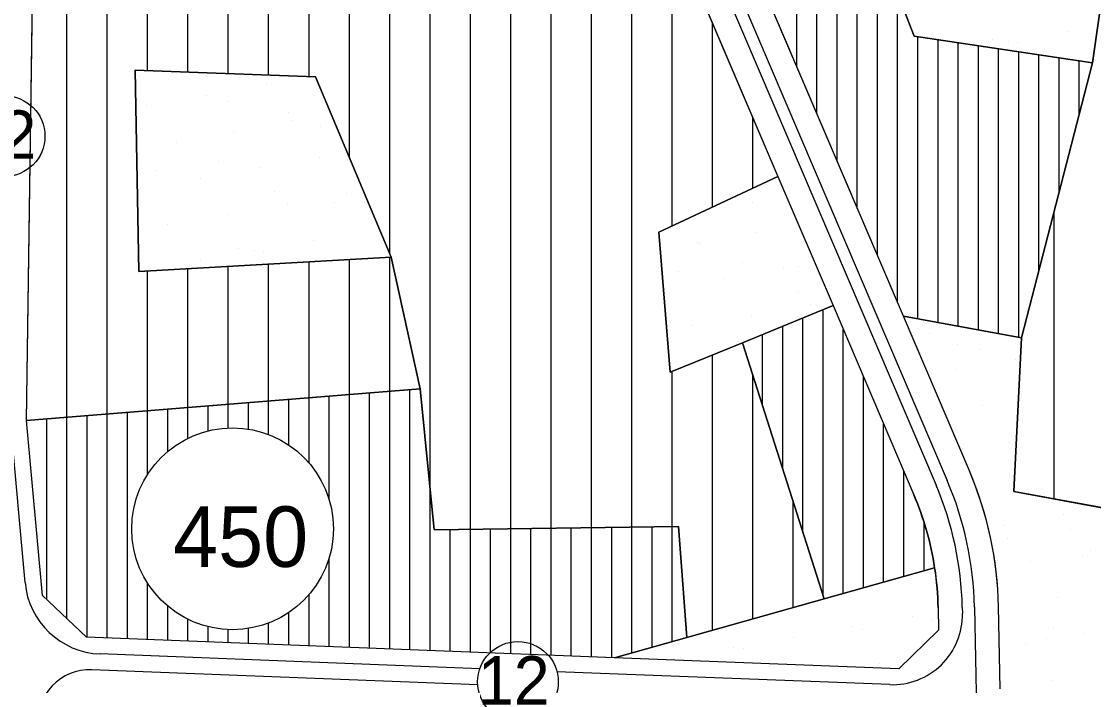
# Model space of a CAD drawing. Extents: x 419109 to 421295, y 4452223 to 4457798.
# Drawn here: x 420619.9 to 420885.6, y 4452617.5 to 4452782 of the extents above; entities that cross this region are included whole.
import ezdxf

# ---------------------------------------------------------------- set-up
doc = ezdxf.new("R2010")
doc.units = 0
for name, color, linetype in [('ADA', 7, 'Continuous'), ('ADAKENARI', 7, 'Continuous'), ('Default', 7, 'Continuous'), ('KALDIRIM', 7, 'Continuous'), ('KD_DAIRE', 7, 'Continuous'), ('KD_YGEN', 7, 'Continuous'), ('PL_AYA_PARK_DINLENME', 7, 'Continuous'), ('PL_KON_MEV_350', 7, 'Continuous'), ('PL_KON_MEV_450', 7, 'Continuous'), ('SM_DAIRE', 7, 'Continuous'), ('SM_TAKS', 7, 'Continuous'), ('TR_ORTAYOGUNKONUT', 7, 'Continuous'), ('TR_PARKALANI', 7, 'Continuous'), ('TR_YUKSEKYOGUNKONUT', 7, 'Continuous')]:
    doc.layers.add(name, color=color, linetype=linetype)

# ---------------------------------------------------------------- blocks, each defined once
blk = doc.blocks.new('POINT_DISPLAY')
at = {"layer": 'Default'}
blk.add_line((0, 0), (0, 0), dxfattribs=at)

msp = doc.modelspace()

# ---------------------------------------------------------------- linework, layer by layer
at = {"layer": 'ADA'}
for p, q in [((420891.35, 4452814.03), (420885.32, 4452771.79)), ((420841.15, 4452778.37), (420834.84, 4452794.55)), ((420885.32, 4452771.79), (420841.15, 4452778.37)), ((420867.76, 4452703.68), (420885.32, 4452771.79)), ((420649.02, 4452720.06), (420648.07, 4452769.98)), ((420648.07, 4452769.98), (420692.75, 4452768.31)), ((420692.75, 4452768.31), (420711.53, 4452723.63)), ((420777.85, 4452729.81), (420807.35, 4452743.65)), ((420780.7, 4452695.1), (420777.85, 4452729.81)), ((420711.53, 4452723.63), (420649.02, 4452720.06)), ((420821.03, 4452711.62), (420798.57, 4452702.43)), ((420867.76, 4452703.68), (420838.46, 4452709.01)), ((420798.57, 4452702.43), (420780.7, 4452695.1)), ((420798.57, 4452702.43), (420818.79, 4452638.95)), ((420865.85, 4452665.58), (420867.76, 4452703.68)), ((420621.17, 4452683.2), (420718.68, 4452691.01)), ((420718.68, 4452691.01), (420722.16, 4452656.03)), ((420934.44, 4452652.87), (420865.85, 4452665.58)), ((420722.16, 4452656.03), (420782.75, 4452656.88)), ((420782.75, 4452656.88), (420784.82, 4452629.4)), ((420846.21, 4452646.64), (420818.79, 4452638.95)), ((420818.79, 4452638.95), (420784.82, 4452629.4)), ((420784.82, 4452629.4), (420766.84, 4452624.36))]:
    msp.add_line(p, q, dxfattribs=at)
at = {"layer": 'ADAKENARI'}
for p, q in [((420621.17, 4452683.2), (420623.58, 4452850.82)), ((420838.46, 4452709.01), (420777.04, 4452852.8)), ((420783.53, 4452799.41), (420807.35, 4452743.65)), ((420807.35, 4452743.65), (420821.03, 4452711.62)), ((420821.03, 4452711.62), (420841.04, 4452664.76)), ((420854.84, 4452670.65), (420838.46, 4452709.01)), ((420625.1, 4452639.79), (420621.17, 4452683.2)), ((420635.99, 4452629.45), (420625.1, 4452639.79)), ((420847.06, 4452636.74), (420847.16, 4452631.22)), ((420862.44, 4452616.65), (420862.05, 4452637.03)), ((420847.16, 4452631.22), (420837.36, 4452621.61)), ((420766.84, 4452624.36), (420635.99, 4452629.45)), ((420837.36, 4452621.61), (420766.84, 4452624.36))]:
    msp.add_line(p, q, dxfattribs=at)
for radius, start, end in [(90, 1.0983, 23.127), (75, 8.6982, 23.127), (75, 1.0983, 8.6982)]:
    msp.add_arc((420772.07, 4452635.3), radius, start, end, dxfattribs=at)
at = {"layer": 'KALDIRIM'}
for p, q in [((420766.6, 4452854.33), (420846.56, 4452667.12)), ((420771.13, 4452851.37), (420849.32, 4452668.29)), ((420620.79, 4452643.02), (420617.17, 4452683.04)), ((420853.06, 4452636.85), (420853.08, 4452635.35)), ((420856.05, 4452636.91), (420857.61, 4452555.84)), ((420733.49, 4452621.65), (420639.43, 4452625.31)), ((420732.97, 4452617.67), (420637.31, 4452621.39)), ((420835.08, 4452617.7), (420752.62, 4452620.91))]:
    msp.add_line(p, q, dxfattribs=at)
for centre, radius, start, end in [((420772.07, 4452635.3), 84, 1.0983, 23.127), ((420772.07, 4452635.3), 81, 1.0983, 23.127), ((420640.19, 4452644.77), 19.48, 185.172, 267.7724), ((420835.75, 4452635.02), 17.33, 267.7724, 1.0983), ((420636.81, 4452608.55), 12.85, 87.7724, 185.1719)]:
    msp.add_arc(centre, radius, start, end, dxfattribs=at)
at = {"layer": 'KD_DAIRE'}
for centre in [(420615.73, 4452753.62), (420742.94, 4452618.39)]:
    msp.add_circle(centre, 10, dxfattribs=at)
at = {"layer": 'PL_AYA_PARK_DINLENME'}
for points in [[(420885.32, 4452771.79), (420841.15, 4452778.37), (420834.84, 4452794.55), (420891.35, 4452814.03)], [(420692.75, 4452768.31), (420711.53, 4452723.63), (420649.02, 4452720.06), (420648.07, 4452769.98)], [(420777.85, 4452729.81), (420807.35, 4452743.65), (420821.03, 4452711.62), (420798.57, 4452702.43), (420780.7, 4452695.1)], [(420766.84, 4452624.36), (420784.82, 4452629.4), (420818.79, 4452638.95), (420846.21, 4452646.64), (420846.39, 4452645.41), (420846.54, 4452644.18), (420846.68, 4452642.94), (420846.8, 4452641.71), (420846.89, 4452640.47), (420846.97, 4452639.22), (420847.02, 4452637.98), (420847.06, 4452636.74), (420847.16, 4452631.22), (420837.36, 4452621.61)]]:
    msp.add_lwpolyline(points, close=True, dxfattribs=at)
msp.add_lwpolyline([(420862.44, 4452616.65), (420862.05, 4452637.03), (420861.87, 4452641.35), (420861.47, 4452645.65), (420860.87, 4452649.94), (420860.07, 4452654.19), (420859.06, 4452658.39), (420857.85, 4452662.54), (420856.44, 4452666.63), (420854.84, 4452670.65), (420838.46, 4452709.01), (420867.76, 4452703.68), (420865.85, 4452665.58), (420934.44, 4452652.87), (421020.17, 4452624.93), (421083.04, 4452768.45), (421045.57, 4452802.75), (421049.81, 4452811.42), (421094.47, 4452793.22), (421111.62, 4452786.24), (421027.16, 4452585.56)], dxfattribs=at)
at = {"layer": 'PL_KON_MEV_350'}
for points in [[(420798.57, 4452702.43), (420818.79, 4452638.95), (420784.82, 4452629.4), (420782.75, 4452656.88), (420722.16, 4452656.03), (420718.68, 4452691.01), (420711.53, 4452723.63), (420692.75, 4452768.31), (420648.07, 4452769.98), (420649.02, 4452720.06), (420711.53, 4452723.63), (420718.68, 4452691.01), (420621.17, 4452683.2), (420623.58, 4452850.82), (420633.72, 4452860.9), (420710.93, 4452861.51), (420711.48, 4452836.52), (420740.45, 4452847.57), (420768.05, 4452789.73), (420783.53, 4452799.41), (420807.35, 4452743.65), (420777.85, 4452729.81), (420780.7, 4452695.1)], [(421045.57, 4452802.75), (421083.04, 4452768.45), (421020.17, 4452624.93), (420934.44, 4452652.87), (420964.6, 4452714.45), (420995.6, 4452706.5), (421008.49, 4452732.83), (420972.28, 4452749.84), (420964.6, 4452714.45), (420934.44, 4452652.87), (420865.85, 4452665.58), (420867.76, 4452703.68), (420885.32, 4452771.79), (420891.35, 4452814.03), (420918.87, 4452818.31)]]:
    msp.add_lwpolyline(points, close=True, dxfattribs=at)
at = {"layer": 'PL_KON_MEV_450'}
for points in [[(421073.4, 4452859.66), (421049.81, 4452811.42), (421045.57, 4452802.75), (420918.87, 4452818.31), (420891.35, 4452814.03), (420834.84, 4452794.55), (420841.15, 4452778.37), (420885.32, 4452771.79), (420867.76, 4452703.68), (420838.46, 4452709.01), (420777.04, 4452852.8), (420783.11, 4452862.08), (420806.06, 4452862.26), (420823.32, 4452825), (420864.75, 4452844.21), (420867.3, 4452862.75), (421075.71, 4452864.4)], [(420818.79, 4452638.95), (420798.57, 4452702.43), (420821.03, 4452711.62), (420841.04, 4452664.76), (420841.94, 4452662.57), (420842.76, 4452660.36), (420843.51, 4452658.12), (420844.2, 4452655.86), (420844.81, 4452653.58), (420845.35, 4452651.29), (420845.81, 4452648.97), (420846.21, 4452646.64)], [(420782.75, 4452656.88), (420784.82, 4452629.4), (420766.84, 4452624.36), (420635.99, 4452629.45), (420625.1, 4452639.79), (420621.17, 4452683.2), (420718.68, 4452691.01), (420722.16, 4452656.03)]]:
    msp.add_lwpolyline(points, close=True, dxfattribs=at)
at = {"layer": 'SM_DAIRE'}
msp.add_circle((420672.23, 4452656.32), 25, dxfattribs=at)
at = {"layer": 'TR_ORTAYOGUNKONUT'}
for p, q in [((420701.17, 4452748.29), (420701.17, 4452861.43)), ((420641.17, 4452684.8), (420641.17, 4452860.96)), ((420631.17, 4452684), (420631.17, 4452858.36)), ((420711.17, 4452724.49), (420711.17, 4452850.73)), ((420741.17, 4452656.29), (420741.17, 4452846.07)), ((420731.17, 4452656.15), (420731.17, 4452844.03)), ((420721.17, 4452666.01), (420721.17, 4452840.21)), ((420751.17, 4452656.43), (420751.17, 4452825.11)), ((420691.17, 4452768.37), (420691.17, 4452803.03)), ((420761.17, 4452656.57), (420761.17, 4452804.15)), ((420651.17, 4452769.86), (420651.17, 4452798.6)), ((420781.17, 4452731.36), (420781.17, 4452797.94)), ((420681.17, 4452768.74), (420681.17, 4452793.43)), ((420661.17, 4452769.49), (420661.17, 4452792)), ((420671.17, 4452769.12), (420671.17, 4452790.61)), ((420771.17, 4452656.71), (420771.17, 4452791.69)), ((420791.17, 4452736.06), (420791.17, 4452781.54)), ((420801.17, 4452740.75), (420801.17, 4452758.12)), ((420875.85, 4452663.72), (420875.85, 4452735.07)), ((420701.17, 4452689.61), (420701.17, 4452723.04)), ((420711.17, 4452690.41), (420711.17, 4452723.61)), ((420661.17, 4452686.4), (420661.17, 4452720.75)), ((420671.17, 4452687.2), (420671.17, 4452721.32)), ((420681.17, 4452688), (420681.17, 4452721.9)), ((420691.17, 4452688.8), (420691.17, 4452722.47)), ((420651.17, 4452685.6), (420651.17, 4452720.18)), ((420791.17, 4452631.19), (420791.17, 4452699.39)), ((420781.17, 4452656.85), (420781.17, 4452695.3)), ((420801.17, 4452634), (420801.17, 4452694.27)), ((420811.17, 4452636.8), (420811.17, 4452662.88))]:
    msp.add_line(p, q, dxfattribs=at)
at = {"layer": 'TR_YUKSEKYOGUNKONUT'}
for p, q in [((420812.04, 4452770.86), (420812.04, 4452849.35)), ((420817.04, 4452759.15), (420817.04, 4452838.56)), ((420822.04, 4452747.44), (420822.04, 4452827.77)), ((420827.04, 4452735.73), (420827.04, 4452826.73)), ((420832.04, 4452724.03), (420832.04, 4452829.05)), ((420837.04, 4452712.32), (420837.04, 4452788.92)), ((420842.04, 4452708.35), (420842.04, 4452778.24)), ((420847.04, 4452707.45), (420847.04, 4452777.49)), ((420852.04, 4452706.54), (420852.04, 4452776.75)), ((420857.04, 4452705.63), (420857.04, 4452776)), ((420862.04, 4452704.72), (420862.04, 4452775.26)), ((420867.04, 4452703.81), (420867.04, 4452774.51)), ((420872.04, 4452720.29), (420872.04, 4452773.77)), ((420877.04, 4452739.68), (420877.04, 4452773.02)), ((420882.04, 4452759.07), (420882.04, 4452772.27)), ((420818.57, 4452639.65), (420818.57, 4452710.62)), ((420813.57, 4452655.34), (420813.57, 4452708.57)), ((420803.57, 4452686.73), (420803.57, 4452704.47)), ((420808.57, 4452671.04), (420808.57, 4452706.52)), ((420823.57, 4452640.29), (420823.57, 4452705.67)), ((420828.57, 4452641.69), (420828.57, 4452693.96)), ((420691.17, 4452672.64), (420691.17, 4452688.8)), ((420696.17, 4452663.53), (420696.17, 4452689.21)), ((420701.17, 4452626.91), (420701.17, 4452689.61)), ((420706.17, 4452626.72), (420706.17, 4452690.01)), ((420711.17, 4452626.52), (420711.17, 4452690.41)), ((420716.17, 4452626.33), (420716.17, 4452690.81)), ((420656.17, 4452675.48), (420656.17, 4452686)), ((420661.17, 4452678.74), (420661.17, 4452686.4)), ((420666.17, 4452680.57), (420666.17, 4452686.8)), ((420671.17, 4452681.3), (420671.17, 4452687.2)), ((420676.17, 4452681.01), (420676.17, 4452687.6)), ((420681.17, 4452679.67), (420681.17, 4452688)), ((420686.17, 4452677.07), (420686.17, 4452688.4)), ((420626.17, 4452638.78), (420626.17, 4452683.6)), ((420631.17, 4452634.03), (420631.17, 4452684)), ((420636.17, 4452629.44), (420636.17, 4452684.4)), ((420641.17, 4452629.24), (420641.17, 4452684.8)), ((420646.17, 4452629.05), (420646.17, 4452685.2)), ((420651.17, 4452669.79), (420651.17, 4452685.6)), ((420833.57, 4452643.1), (420833.57, 4452682.26)), ((420838.57, 4452644.5), (420838.57, 4452670.55)), ((420721.17, 4452626.13), (420721.17, 4452666.01)), ((420761.17, 4452624.58), (420761.17, 4452656.57)), ((420766.17, 4452624.38), (420766.17, 4452656.64)), ((420771.17, 4452625.57), (420771.17, 4452656.71)), ((420776.17, 4452626.98), (420776.17, 4452656.78)), ((420781.17, 4452628.38), (420781.17, 4452656.85)), ((420843.57, 4452645.9), (420843.57, 4452657.94)), ((420726.17, 4452625.94), (420726.17, 4452656.08)), ((420731.17, 4452625.74), (420731.17, 4452656.15)), ((420736.17, 4452625.55), (420736.17, 4452656.22)), ((420741.17, 4452625.35), (420741.17, 4452656.29)), ((420746.17, 4452625.16), (420746.17, 4452656.36)), ((420751.17, 4452624.97), (420751.17, 4452656.43)), ((420756.17, 4452624.77), (420756.17, 4452656.5)), ((420696.17, 4452627.1), (420696.17, 4452649.11)), ((420651.17, 4452628.85), (420651.17, 4452642.85)), ((420691.17, 4452627.3), (420691.17, 4452640)), ((420656.17, 4452628.66), (420656.17, 4452637.16)), ((420686.17, 4452627.49), (420686.17, 4452635.57)), ((420661.17, 4452628.47), (420661.17, 4452633.9)), ((420681.17, 4452627.69), (420681.17, 4452632.97)), ((420666.17, 4452628.27), (420666.17, 4452632.07)), ((420671.17, 4452628.08), (420671.17, 4452631.34)), ((420676.17, 4452627.88), (420676.17, 4452631.63))]:
    msp.add_line(p, q, dxfattribs=at)

# ---------------------------------------------------------------- block references
at = {"layer": 'TR_PARKALANI', "xscale": 0.1, "yscale": 0.10000000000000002}
for p in [(420879.16, 4452779.6), (420860.5, 4452777.47), (420864.39, 4452777), (420866.78, 4452776.8), (420680.52, 4452766.4), (420665.74, 4452763.8), (420650.97, 4452761.19), (420671.31, 4452762.15), (420686.09, 4452759.55), (420687.18, 4452757.42), (420694.11, 4452755.9), (420657.63, 4452752.21), (420672.4, 4452754.82), (420658.27, 4452751.94), (420668.71, 4452747.38), (420693.84, 4452748.44), (420653.07, 4452745.06), (420679.06, 4452745.84), (420682.62, 4452746.26), (420664.29, 4452743.23), (420649.52, 4452740.63), (420682.61, 4452739.85), (420700.5, 4452739.46), (420685.73, 4452736.86), (420697.39, 4452737.25), (420801.09, 4452737.2), (420670.95, 4452734.25), (420656.18, 4452731.65), (420707.16, 4452730.48), (420802.18, 4452729.86), (420673.72, 4452725.74), (420692.39, 4452727.88), (420787.41, 4452727.25), (420788.05, 4452726.98), (420649.6, 4452725.37), (420677.61, 4452725.27), (420680.01, 4452725.08), (420662.84, 4452722.67), (420664.37, 4452722.76), (420798.49, 4452722.42), (420808.84, 4452720.88), (420812.39, 4452721.3), (420782.85, 4452720.1), (420794.07, 4452718.27), (420779.3, 4452715.67), (420812.39, 4452714.9), (420815.5, 4452711.9), (420800.73, 4452709.29), (420785.96, 4452706.69), (420844.86, 4452704.75), (420851.96, 4452701.99), (420857.34, 4452700.79), (420866.29, 4452698.38), (420851.52, 4452695.77), (420858.18, 4452686.79), (420864.84, 4452677.81), (420852.99, 4452676.17), (420856.73, 4452666.23), (420878.16, 4452659.85), (420863.39, 4452657.25), (420879.93, 4452656.19), (420864.29, 4452653.87), (420882.86, 4452649.59), (420884.82, 4452650.87), (420870.05, 4452648.27), (420831.8, 4452641.12), (420876.71, 4452639.29), (420840.7, 4452634.64), (420845.7, 4452633.59), (420825.93, 4452632.03), (420828.33, 4452631.25), (420875.59, 4452631.57), (420883.37, 4452630.31), (420811.16, 4452629.43), (420868.6, 4452627.7), (420873.97, 4452629.08), (420792.49, 4452627.29), (420796.38, 4452626.82), (420798.78, 4452626.63), (420781.61, 4452624.22), (420783.14, 4452624.31), (420832.59, 4452623.05), (420862.48, 4452619.44), (420875.26, 4452618.72)]:
    msp.add_blockref('POINT_DISPLAY', p, dxfattribs=at)

# ---------------------------------------------------------------- texts
at = {"layer": 'KD_YGEN'}
for p in [(420605.76, 4452748.01), (420732.97, 4452612.77)]:
    msp.add_text('12', height=12, dxfattribs=at).set_placement(p)
at = {"layer": 'SM_TAKS'}
msp.add_text('450', height=15, dxfattribs=at).set_placement((420657.49, 4452646.88))

doc.saveas('drawing.dxf')
